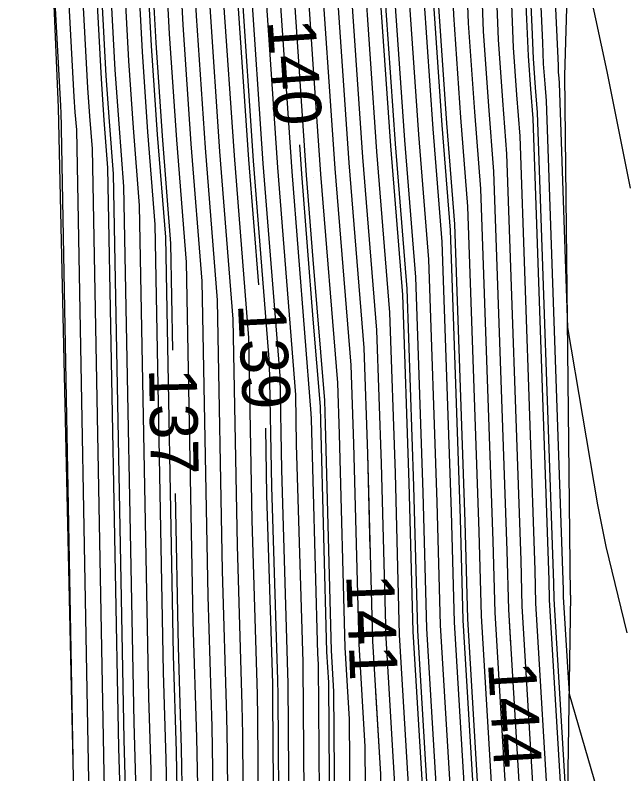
# Model space of a CAD drawing. Extents: x 2354170 to 2357230, y 866100 to 868290.
# Drawn here: x 2355307.5 to 2355333.09, y 867035.03 to 867066.79 of the extents above; entities that cross this region are included whole.
import ezdxf

# ---------------------------------------------------------------- set-up
doc = ezdxf.new("R2010")
doc.units = 0
for name, color, linetype in [('Default', 7, 'Continuous'), ('DTM Contours Major', 7, 'Continuous'), ('DTM Contours Major Text', 7, 'Continuous'), ('DTM Contours Minor', 7, 'Continuous'), ('Exist DTM QL2 LIDAR Elevation Point', 7, 'Continuous'), ('PH Exist DTM Breakline', 7, 'Continuous')]:
    doc.layers.add(name, color=color, linetype=linetype)

msp = doc.modelspace()

# ---------------------------------------------------------------- linework, layer by layer
at = {"layer": 'Default'}
for points in [[(2355317.692, 867055.498), (2355317.277, 867060.748), (2355316.792, 867067.898), (2355316.641, 867070.696), (2355316.385, 867077.502), (2355316.119, 867083.829), (2355315.545, 867094.423), (2355315.333, 867100.859), (2355315.325, 867101.757), (2355315.007, 867107.856), (2355314.107, 867112.716), (2355313.948, 867126.737), (2355313.765, 867132.204), (2355314.047, 867137.582), (2355313.844, 867143.961), (2355313.215, 867149.308), (2355314.039, 867154.952), (2355314.029, 867155.229)], [(2355310.547, 867152.588), (2355310.567, 867151.992), (2355310.128, 867148.986), (2355310.463, 867146.139), (2355310.779, 867136.242), (2355310.625, 867133.312), (2355310.725, 867130.333), (2355310.968, 867108.814), (2355311.433, 867106.305), (2355311.597, 867103.156), (2355311.611, 867101.538), (2355311.72, 867098.231), (2355312.79, 867078.493), (2355312.933, 867075.09), (2355313.071, 867071.429), (2355313.383, 867065.635), (2355313.648, 867061.739), (2355314.003, 867057.238), (2355314.087, 867052.767)], [(2355329.989, 866992.364), (2355328.611, 867019.517), (2355328.625, 867022.101), (2355328.606, 867024.663), (2355327.579, 867041.781), (2355327.5, 867044.772), (2355326.989, 867059.514), (2355326.729, 867062.74), (2355326.474, 867066.458), (2355326.315, 867070.517), (2355325.55, 867086.958), (2355325.335, 867091.992), (2355325.331, 867092.073), (2355325.159, 867097.465), (2355324.861, 867103.331), (2355324.511, 867115.545), (2355323.285, 867121.243), (2355322.95, 867128.596), (2355322.936, 867128.99), (2355323.435, 867135.889), (2355323.161, 867144.271), (2355321.993, 867151.015)], [(2355329.295, 866992.621), (2355327.966, 867018.821), (2355327.985, 867022.333), (2355327.959, 867025.814), (2355327.009, 867041.648), (2355326.915, 867045.179), (2355326.444, 867058.776), (2355326.144, 867062.504), (2355325.848, 867066.8), (2355325.666, 867071.49), (2355324.979, 867086.246), (2355324.743, 867091.773), (2355324.74, 867091.845), (2355324.551, 867097.764), (2355324.223, 867104.203), (2355323.919, 867114.822), (2355322.593, 867120.985), (2355322.23, 867128.938), (2355322.22, 867129.237), (2355322.759, 867136.694), (2355322.539, 867143.439), (2355321.287, 867150.664)], [(2355323.451, 867013.949), (2355323.503, 867023.952), (2355323.429, 867033.869), (2355323.018, 867040.719), (2355322.824, 867048.027), (2355322.631, 867053.609), (2355322.047, 867060.848), (2355321.473, 867069.192), (2355321.119, 867078.299), (2355320.981, 867081.264), (2355320.597, 867090.241), (2355320.596, 867090.251), (2355320.29, 867099.857), (2355319.975, 867106.044), (2355319.772, 867109.924), (2355318.292, 867117.919), (2355318.246, 867121.941), (2355317.952, 867130.726), (2355318.406, 867139.369), (2355318.352, 867141.058), (2355317.33, 867149.737)], [(2355324.096, 867014.645), (2355324.143, 867023.721), (2355324.076, 867032.718), (2355323.588, 867040.852), (2355323.409, 867047.62), (2355323.176, 867054.347), (2355322.632, 867061.085), (2355322.098, 867068.85), (2355321.768, 867077.326), (2355321.552, 867081.976), (2355321.189, 867090.46), (2355321.188, 867090.479), (2355320.898, 867099.558), (2355320.396, 867109.436), (2355320.366, 867110.489), (2355319.975, 867112.305), (2355318.815, 867118.57), (2355318.784, 867121.341), (2355318.475, 867130.541), (2355318.95, 867139.592), (2355318.915, 867140.695), (2355317.845, 867149.79)], [(2355319.58, 867009.774), (2355319.662, 867025.341), (2355319.556, 867039.537), (2355319.552, 867039.712), (2355319.278, 867048.82), (2355319.239, 867050.902), (2355318.487, 867060.418), (2355317.928, 867068.652), (2355317.831, 867070.452), (2355317.536, 867078.307), (2355317.229, 867085.608), (2355316.82, 867093.153), (2355316.574, 867100.632), (2355316.568, 867101.29), (2355316.198, 867108.373), (2355315.153, 867114.017), (2355315.023, 867125.538), (2355314.812, 867131.834), (2355315.137, 867138.029), (2355314.971, 867143.235), (2355314.244, 867149.415)], [(2355320.225, 867010.47), (2355320.302, 867025.109), (2355320.194, 867039.623), (2355320.168, 867040.056), (2355319.975, 867047.306), (2355319.897, 867049.879), (2355319.893, 867050.11), (2355319.092, 867060.252), (2355318.496, 867069.03), (2355318.426, 867070.329), (2355318.111, 867078.709), (2355317.783, 867086.498), (2355317.457, 867092.519), (2355317.194, 867100.519), (2355317.189, 867101.057), (2355316.794, 867108.631), (2355315.676, 867114.667), (2355315.56, 867124.938), (2355315.335, 867131.65), (2355315.682, 867138.252), (2355315.534, 867142.872), (2355314.758, 867149.469)], [(2355321.516, 867011.861), (2355321.583, 867024.647), (2355321.488, 867037.321), (2355321.308, 867040.321), (2355321.071, 867049.248), (2355320.996, 867051.395), (2355320.291, 867060.139), (2355319.975, 867064.738), (2355319.633, 867069.784), (2355319.616, 867070.085), (2355319.262, 867079.513), (2355318.893, 867088.277), (2355318.732, 867091.249), (2355318.435, 867100.293), (2355318.432, 867100.591), (2355317.985, 867109.148), (2355316.722, 867115.968), (2355316.635, 867123.739), (2355316.382, 867131.28), (2355316.771, 867138.699), (2355316.661, 867142.147), (2355315.787, 867149.576)], [(2355316.301, 867149.63), (2355317.225, 867141.784), (2355317.316, 867138.922), (2355316.905, 867131.096), (2355317.172, 867123.14), (2355317.245, 867116.618), (2355318.581, 867109.407), (2355319.054, 867100.358), (2355319.055, 867100.18), (2355319.369, 867090.615), (2355319.448, 867089.166), (2355319.837, 867079.915), (2355319.975, 867076.251), (2355320.223, 867069.876), (2355320.876, 867060.375), (2355321.541, 867052.133), (2355321.655, 867048.841), (2355321.878, 867040.454), (2355322.135, 867036.17), (2355322.223, 867024.415), (2355322.161, 867012.557)], [(2355319.975, 867149.39), (2355321.294, 867141.775), (2355321.407, 867138.305), (2355320.787, 867129.732), (2355320.791, 867129.624), (2355321.209, 867120.471), (2355322.735, 867113.378), (2355322.947, 867105.948), (2355323.333, 867098.362), (2355323.556, 867091.39), (2355323.558, 867091.335), (2355323.837, 867084.823), (2355324.367, 867073.435), (2355324.598, 867067.484), (2355324.973, 867062.031), (2355325.355, 867057.3), (2355325.746, 867045.993), (2355325.869, 867041.383), (2355326.664, 867028.115), (2355326.704, 867022.796), (2355326.676, 867017.429), (2355327.908, 866993.135)], [(2355317.645, 867007.686), (2355317.741, 867026.035), (2355317.656, 867037.389), (2355317.638, 867038.357), (2355317.418, 867045.644), (2355317.275, 867053.278), (2355316.672, 867060.913), (2355316.224, 867067.521), (2355316.046, 867070.818), (2355315.81, 867077.1), (2355315.564, 867082.94), (2355314.907, 867095.057), (2355314.713, 867100.972), (2355314.704, 867101.99), (2355314.411, 867107.597), (2355313.583, 867112.066), (2355313.411, 867127.336), (2355313.242, 867132.389), (2355313.503, 867137.359), (2355313.28, 867144.324), (2355312.7, 867149.254)], [(2355318.935, 867009.078), (2355319.022, 867025.572), (2355318.923, 867038.821), (2355318.914, 867039.26), (2355318.658, 867047.761), (2355318.584, 867051.694), (2355317.882, 867060.583), (2355317.36, 867068.275), (2355317.236, 867070.574), (2355316.961, 867077.905), (2355316.674, 867084.719), (2355316.182, 867093.788), (2355315.954, 867100.746), (2355315.947, 867101.523), (2355315.603, 867108.114), (2355314.63, 867113.367), (2355314.486, 867126.137), (2355314.288, 867132.019), (2355314.592, 867137.806), (2355314.407, 867143.598), (2355313.729, 867149.362)], [(2355310.55, 867000.03), (2355310.699, 867028.58), (2355310.692, 867029.513), (2355310.62, 867033.388), (2355310.601, 867034), (2355310.077, 867061.99), (2355310.018, 867062.73), (2355309.975, 867063.371), (2355309.501, 867072.162), (2355309.482, 867072.677), (2355309.461, 867073.156), (2355307.896, 867102.039), (2355307.89, 867102.217), (2355307.869, 867104.555), (2355307.858, 867104.753), (2355307.829, 867104.912), (2355307.501, 867133.93), (2355307.485, 867134.42), (2355307.51, 867134.902), (2355307.082, 867148.316)], [(2355311.195, 867000.726), (2355311.339, 867028.349), (2355311.325, 867030.229), (2355311.258, 867033.84), (2355311.221, 867035.059), (2355310.731, 867061.198), (2355310.623, 867062.565), (2355310.543, 867063.749), (2355310.096, 867072.04), (2355310.057, 867073.079), (2355310.016, 867074.045), (2355308.533, 867101.404), (2355308.51, 867102.104), (2355308.49, 867104.321), (2355308.454, 867105.012), (2355308.352, 867105.562), (2355308.039, 867133.331), (2355308.008, 867134.236), (2355308.055, 867135.126), (2355307.646, 867147.954)], [(2355308.773, 867147.228), (2355309.145, 867135.572), (2355309.055, 867133.866), (2355309.113, 867132.132), (2355309.398, 867106.863), (2355309.645, 867105.529), (2355309.733, 867103.855), (2355309.751, 867101.878), (2355309.808, 867100.135), (2355311.126, 867075.824), (2355311.208, 867073.883), (2355311.286, 867071.796), (2355311.679, 867064.503), (2355311.833, 867062.235), (2355312.04, 867059.614), (2355312.461, 867037.176), (2355312.534, 867034.743), (2355312.592, 867031.661), (2355312.62, 867027.886), (2355312.485, 867002.118)], [(2355309.336, 867146.865), (2355309.689, 867135.796), (2355309.578, 867133.681), (2355309.65, 867131.532), (2355309.922, 867107.513), (2355310.241, 867105.787), (2355310.354, 867103.622), (2355310.371, 867101.764), (2355310.445, 867099.5), (2355311.681, 867076.714), (2355311.783, 867074.285), (2355311.881, 867071.673), (2355312.247, 867064.88), (2355312.438, 867062.07), (2355312.694, 867058.822), (2355313.08, 867038.234), (2355313.172, 867035.195), (2355313.225, 867032.377), (2355313.26, 867027.655), (2355313.13, 867002.814)], [(2355309.899, 867146.502), (2355310.234, 867136.019), (2355310.102, 867133.497), (2355310.188, 867130.933), (2355310.445, 867108.164), (2355310.837, 867106.046), (2355310.976, 867103.389), (2355310.991, 867101.651), (2355311.083, 867098.865), (2355312.235, 867077.603), (2355312.358, 867074.688), (2355312.476, 867071.551), (2355312.815, 867065.257), (2355313.043, 867061.904), (2355313.349, 867058.03), (2355313.7, 867039.293), (2355313.81, 867035.647), (2355313.858, 867033.093), (2355313.9, 867027.423), (2355313.775, 867003.51)], [(2355330.311, 867012.842), (2355329.901, 867020.909), (2355329.905, 867021.639), (2355329.9, 867022.362), (2355328.719, 867042.046), (2355328.669, 867043.958), (2355328.079, 867060.99), (2355327.9, 867063.213), (2355327.724, 867065.775), (2355327.615, 867068.571), (2355326.693, 867088.382), (2355326.52, 867092.429), (2355326.515, 867092.529), (2355326.377, 867096.867), (2355326.137, 867101.587), (2355325.696, 867116.989), (2355324.67, 867121.757), (2355324.389, 867127.91), (2355324.368, 867128.495), (2355324.787, 867134.278), (2355324.406, 867145.935)], [(2355311.026, 867145.776), (2355311.324, 867136.466), (2355311.148, 867133.127), (2355311.262, 867129.734), (2355311.491, 867109.464), (2355312.028, 867106.563), (2355312.218, 867102.922), (2355312.232, 867101.425), (2355312.358, 867097.596), (2355313.345, 867079.382), (2355313.509, 867075.492), (2355313.666, 867071.307), (2355313.952, 867066.012), (2355314.253, 867061.574), (2355314.658, 867056.446), (2355314.94, 867041.41), (2355315.086, 867036.55), (2355315.124, 867034.525), (2355315.181, 867026.961), (2355315.065, 867004.902)], [(2355311.59, 867145.413), (2355311.868, 867136.689), (2355311.672, 867132.943), (2355311.799, 867129.134), (2355312.014, 867110.115), (2355312.624, 867106.822), (2355312.84, 867102.689), (2355312.852, 867101.312), (2355312.995, 867096.961), (2355313.9, 867080.271), (2355314.084, 867075.894), (2355314.261, 867071.185), (2355314.52, 867066.389), (2355314.858, 867061.409), (2355315.312, 867055.654), (2355315.559, 867042.469), (2355315.724, 867037.002), (2355315.757, 867035.241), (2355315.821, 867026.729), (2355315.71, 867005.598)], [(2355327.215, 866993.392), (2355326.031, 867016.733), (2355326.064, 867023.027), (2355326.017, 867029.266), (2355325.299, 867041.25), (2355325.162, 867046.4), (2355324.81, 867056.562), (2355324.388, 867061.794), (2355323.973, 867067.825), (2355323.717, 867074.408), (2355323.266, 867084.111), (2355322.966, 867091.117), (2355322.964, 867091.162), (2355322.725, 867098.661), (2355322.31, 867106.82), (2355322.142, 867112.655), (2355320.517, 867120.213), (2355320.071, 867129.966), (2355320.071, 867129.979), (2355320.731, 867139.111), (2355320.672, 867140.943), (2355319.975, 867144.964)], [(2355317, 867006.99), (2355317.101, 867026.266), (2355317.023, 867036.673), (2355317, 867037.905), (2355316.799, 867044.586), (2355316.621, 867054.07), (2355316.067, 867061.078), (2355315.656, 867067.144), (2355315.451, 867070.94), (2355315.235, 867076.698), (2355315.009, 867082.05), (2355314.27, 867095.692), (2355314.093, 867101.085), (2355314.082, 867102.223), (2355313.815, 867107.339), (2355313.06, 867111.415), (2355312.874, 867127.936), (2355312.718, 867132.573), (2355312.958, 867137.136), (2355312.717, 867144.687)], [(2355317.46, 867144.211), (2355317.788, 867141.421), (2355317.861, 867139.145), (2355317.428, 867130.911), (2355317.709, 867122.54), (2355317.769, 867117.269), (2355319.177, 867109.665), (2355319.675, 867100.124), (2355319.675, 867100.066), (2355319.975, 867090.946), (2355320.005, 867090.023), (2355320.005, 867090.023), (2355320.409, 867080.553), (2355320.469, 867079.272), (2355320.848, 867069.534), (2355321.462, 867060.612), (2355322.086, 867052.871), (2355322.24, 867048.434), (2355322.345, 867044.464)], [(2355328.236, 867040.46), (2355328.149, 867041.914), (2355328.084, 867044.365), (2355327.534, 867060.252), (2355327.314, 867062.977), (2355327.099, 867066.117), (2355326.965, 867069.544), (2355326.122, 867087.67), (2355325.927, 867092.211), (2355325.923, 867092.301), (2355325.768, 867097.166), (2355325.499, 867102.459), (2355325.103, 867116.267), (2355323.978, 867121.5), (2355323.669, 867128.253), (2355323.652, 867128.742), (2355324.111, 867135.083), (2355323.942, 867140.243)], [(2355309.93, 867035.708), (2355309.422, 867062.782), (2355309.413, 867062.896), (2355309.407, 867062.994), (2355308.952, 867071.437), (2355308.867, 867072.245), (2355308.857, 867072.298), (2355305.815, 867100.042), (2355306.099, 867102.131), (2355306.182, 867104.358), (2355306.017, 867106.763), (2355307.042, 867127.63), (2355306.964, 867134.53), (2355306.962, 867134.605), (2355306.966, 867134.679), (2355306.94, 867135.466)], [(2355324.752, 867027.657), (2355324.723, 867031.568), (2355324.158, 867040.985), (2355323.993, 867047.213), (2355323.72, 867055.086), (2355323.217, 867061.321), (2355322.723, 867068.509), (2355322.418, 867076.353), (2355322.123, 867082.688), (2355321.781, 867090.679), (2355321.78, 867090.706), (2355321.507, 867099.259), (2355321.034, 867108.564), (2355320.958, 867111.211), (2355319.975, 867115.78), (2355319.338, 867119.22), (2355319.321, 867120.742), (2355319.098, 867127.391)], [(2355327.32, 867025.867), (2355327.311, 867026.965), (2355326.439, 867041.516), (2355326.331, 867045.586), (2355325.9, 867058.038), (2355325.559, 867062.267), (2355325.223, 867067.142), (2355325.016, 867072.462), (2355324.408, 867085.535), (2355324.151, 867091.554), (2355324.148, 867091.618), (2355323.942, 867098.063), (2355323.585, 867105.075), (2355323.327, 867114.1), (2355321.901, 867120.728), (2355321.678, 867125.61)], [(2355316.436, 867021.635), (2355316.461, 867026.498), (2355316.39, 867035.957), (2355316.362, 867037.453), (2355316.179, 867043.527), (2355315.967, 867054.862), (2355315.462, 867061.244), (2355315.088, 867066.766), (2355314.856, 867071.062), (2355314.659, 867076.296), (2355314.455, 867081.161), (2355313.632, 867096.327), (2355313.472, 867101.198), (2355313.461, 867102.456), (2355313.22, 867107.08), (2355312.537, 867110.765), (2355312.416, 867121.488)], [(2355311.941, 867020.661), (2355311.98, 867028.118), (2355311.958, 867030.945), (2355311.896, 867034.292), (2355311.841, 867036.117), (2355311.386, 867060.406), (2355311.228, 867062.4), (2355311.111, 867064.126), (2355310.691, 867071.918), (2355310.632, 867073.481), (2355310.571, 867074.935), (2355309.17, 867100.77), (2355309.13, 867101.991), (2355309.111, 867104.088), (2355309.05, 867105.27), (2355308.875, 867106.212), (2355308.713, 867120.574)], [(2355333.441, 867011.077), (2355332.67, 867017.86), (2355332.184, 867022.097), (2355331.898, 867024.827), (2355331.703, 867026.782), (2355330.554, 867030.731), (2355329.86, 867042.312), (2355329.838, 867043.144), (2355329.168, 867062.467), (2355329.07, 867063.686), (2355328.974, 867065.092), (2355328.914, 867066.626), (2355327.835, 867089.805), (2355327.729, 867092.292)], [(2355328.978, 867091.228), (2355330.213, 867064.68), (2355330.224, 867064.408), (2355330.241, 867064.159), (2355330.258, 867063.943), (2355330.612, 867053.723), (2355331.865, 867046.287), (2355332.214, 867044.546), (2355333.097, 867040.941)], [(2355328.406, 867090.517), (2355329.563, 867065.653), (2355329.599, 867064.75), (2355329.655, 867063.923), (2355329.713, 867063.205), (2355330.422, 867042.737), (2355330.43, 867042.445), (2355330.674, 867038.375), (2355332.769, 867031.171), (2355333.125, 867027.606), (2355333.523, 867023.806), (2355333.857, 867023.424), (2355334.636, 867022.304), (2355335.172, 867021.718), (2355336.321, 867020.487), (2355336.852, 867019.726), (2355337.583, 867018.94), (2355338.55, 867017.761), (2355339.007, 867017.426), (2355340.351, 867015.953), (2355340.399, 867015.917), (2355341.009, 867015.423), (2355342.199, 867014.468)], [(2355322.47, 866977.663), (2355322.049, 866985.507), (2355321.668, 866995.449), (2355320.871, 867011.165), (2355320.942, 867024.878), (2355320.841, 867038.472), (2355320.738, 867040.189), (2355320.486, 867049.655), (2355320.452, 867050.657), (2355319.975, 867056.565), (2355319.697, 867060.087), (2355319.065, 867069.407), (2355319.021, 867070.207), (2355318.745, 867077.558)], [(2355326.522, 866993.649), (2355325.386, 867016.037), (2355325.424, 867023.258), (2355325.37, 867030.417), (2355324.729, 867041.118), (2355324.577, 867046.806), (2355324.265, 867055.824), (2355323.803, 867061.558), (2355323.348, 867068.167)], [(2355331.512, 867067.859), (2355331.779, 867066.632), (2355332.252, 867064.426), (2355333.231, 867059.553)], [(2355332.899, 867002.733), (2355331.291, 867016.476), (2355330.959, 867019.48), (2355330.806, 867020.824), (2355330.721, 867021.569), (2355330.671, 867022.049), (2355330.636, 867022.393), (2355330.434, 867023.087), (2355329.289, 867042.179), (2355329.253, 867043.551), (2355328.624, 867061.729), (2355328.485, 867063.45), (2355328.349, 867065.433), (2355328.264, 867067.598)], [(2355320.573, 866949.564), (2355320.442, 866952.752), (2355320.28, 866966.786), (2355320.19, 866968.459), (2355320.189, 866968.587), (2355319.401, 866983.256), (2355318.894, 866996.478), (2355318.29, 867008.382), (2355318.382, 867025.804), (2355318.289, 867038.105), (2355318.276, 867038.809), (2355318.038, 867046.703), (2355317.986, 867049.507)], [(2355314.2, 867046.768), (2355314.32, 867040.352), (2355314.448, 867036.098), (2355314.491, 867033.809), (2355314.54, 867027.192), (2355314.42, 867004.206), (2355314.734, 866998.02), (2355315.429, 866979.88), (2355315.884, 866971.398), (2355315.886, 866971.212), (2355315.938, 866970.244), (2355316.175, 866949.753), (2355316.296, 866946.811)], [(2355322.575, 867038.469), (2355322.782, 867035.02), (2355322.863, 867024.184), (2355322.806, 867013.253), (2355323.748, 866994.678), (2355324.035, 866987.195), (2355325.211, 866965.308), (2355325.211, 866965.247), (2355325.345, 866962.752), (2355325.421, 866956.252), (2355326.146, 866938.555)]]:
    msp.add_lwpolyline(points, dxfattribs=at)
at = {"layer": 'DTM Contours Major'}
for points in [[(2355309.93, 867035.708), (2355309.422, 867062.782), (2355309.413, 867062.896), (2355309.407, 867062.994), (2355308.952, 867071.437), (2355308.867, 867072.245), (2355308.857, 867072.298), (2355305.815, 867100.042), (2355306.099, 867102.131), (2355306.182, 867104.358), (2355306.017, 867106.763), (2355307.042, 867127.63), (2355306.964, 867134.53), (2355306.962, 867134.605), (2355306.966, 867134.679), (2355306.94, 867135.466)], [(2355336.303, 867011.694), (2355335.572, 867012.562), (2355335.333, 867012.899), (2355333.629, 867015.18), (2355333.468, 867015.316), (2355333.291, 867016.872), (2355332.671, 867022.273), (2355332.307, 867025.754), (2355332.058, 867028.245), (2355330.594, 867033.279), (2355330.05, 867042.356), (2355330.032, 867043.008), (2355329.35, 867062.713), (2355329.265, 867063.765), (2355329.182, 867064.978), (2355329.13, 867066.301), (2355328.026, 867090.042), (2355327.902, 867092.94), (2355327.896, 867093.06), (2355327.797, 867096.169), (2355327.625, 867099.552), (2355327.316, 867110.35)], [(2355322.97, 866961.467), (2355322.933, 866964.673), (2355322.82, 866966.777), (2355322.819, 866966.87), (2355321.828, 866985.32), (2355321.437, 866995.535), (2355320.656, 867010.934), (2355320.729, 867024.955), (2355320.625, 867038.855), (2355320.548, 867040.144), (2355320.292, 867049.791), (2355320.27, 867050.411), (2355319.975, 867054.068), (2355319.495, 867060.142), (2355319.412, 867061.369)]]:
    msp.add_lwpolyline(points, dxfattribs=at)
at = {"layer": 'DTM Contours Minor'}
for points in [[(2355329.196, 866977.019), (2355328.448, 866990.947), (2355328.371, 866992.964), (2355327.106, 867017.893), (2355327.131, 867022.641), (2355327.096, 867027.348), (2355326.249, 867041.471), (2355326.136, 867045.721), (2355325.718, 867057.792), (2355325.363, 867062.188), (2355325.015, 867067.256), (2355324.8, 867072.787), (2355324.218, 867085.297), (2355323.953, 867091.481), (2355323.95, 867091.542), (2355323.739, 867098.163), (2355323.373, 867105.366), (2355323.129, 867113.859), (2355321.67, 867120.642), (2355321.271, 867129.395), (2355321.265, 867129.567), (2355321.858, 867137.768), (2355321.709, 867142.33), (2355320.346, 867150.197)], [(2355316.816, 867149.683), (2355317.788, 867141.421), (2355317.861, 867139.145), (2355317.428, 867130.911), (2355317.709, 867122.54), (2355317.769, 867117.269), (2355319.177, 867109.665), (2355319.675, 867100.124), (2355319.675, 867100.066), (2355319.975, 867090.946), (2355320.005, 867090.023), (2355320.005, 867090.023), (2355320.409, 867080.553), (2355320.469, 867079.272), (2355320.848, 867069.534), (2355321.462, 867060.612), (2355322.086, 867052.871), (2355322.24, 867048.434), (2355322.448, 867040.587), (2355322.782, 867035.02), (2355322.863, 867024.184), (2355322.806, 867013.253)], [(2355318.558, 867018.584), (2355318.595, 867025.727), (2355318.501, 867038.343), (2355318.489, 867038.959), (2355318.245, 867047.056), (2355318.148, 867052.222), (2355317.479, 867060.693), (2355316.982, 867068.024), (2355316.84, 867070.655), (2355316.577, 867077.637), (2355316.304, 867084.126), (2355315.757, 867094.211), (2355315.54, 867100.821), (2355315.532, 867101.679), (2355315.205, 867107.942), (2355314.281, 867112.933), (2355314.127, 867126.537), (2355313.94, 867132.142), (2355314.229, 867137.657), (2355314.032, 867143.84), (2355313.386, 867149.326)], [(2355310.275, 867146.26), (2355310.597, 867136.168), (2355310.451, 867133.374), (2355310.546, 867130.533), (2355310.793, 867108.597), (2355311.234, 867106.218), (2355311.39, 867103.233), (2355311.405, 867101.576), (2355311.508, 867098.442), (2355312.605, 867078.196), (2355312.742, 867074.956), (2355312.873, 867071.47), (2355313.194, 867065.509), (2355313.446, 867061.794), (2355313.785, 867057.502), (2355314.113, 867039.999), (2355314.235, 867035.948), (2355314.28, 867033.57), (2355314.327, 867027.269), (2355314.205, 867003.974), (2355314.503, 866998.106), (2355315.003, 866985.048)], [(2355330.186, 867001.893), (2355329.256, 867020.213), (2355329.265, 867021.87), (2355329.253, 867023.512), (2355328.149, 867041.914), (2355328.084, 867044.365), (2355327.534, 867060.252), (2355327.314, 867062.977), (2355327.099, 867066.117), (2355326.965, 867069.544), (2355326.122, 867087.67), (2355325.927, 867092.211), (2355325.923, 867092.301), (2355325.768, 867097.166), (2355325.499, 867102.459), (2355325.443, 867104.394)], [(2355309.406, 867100.131), (2355310.756, 867075.231), (2355310.824, 867073.615), (2355310.889, 867071.877), (2355311.3, 867064.251), (2355311.43, 867062.345), (2355311.604, 867060.142), (2355312.047, 867036.47), (2355312.109, 867034.442), (2355312.169, 867031.183), (2355312.193, 867028.04), (2355312.055, 867001.654), (2355312.191, 866998.963), (2355313.001, 866977.817), (2355313.254, 866973.116), (2355313.256, 866972.894), (2355313.285, 866972.357), (2355313.567, 866947.919), (2355313.827, 866941.596), (2355313.688, 866920.16), (2355313.758, 866918.491), (2355314.137, 866911.976), (2355314.639, 866900.256)], [(2355328.939, 866929.947), (2355327.791, 866957.919), (2355327.757, 866960.831), (2355327.602, 866963.718), (2355327.602, 866963.747), (2355326.241, 866989.071), (2355326.059, 866993.821), (2355324.956, 867015.573), (2355324.997, 867023.413), (2355324.939, 867031.184), (2355324.348, 867041.029), (2355324.188, 867047.078), (2355323.902, 867055.332), (2355323.413, 867061.4), (2355322.932, 867068.395), (2355322.634, 867076.029), (2355322.314, 867082.925), (2355321.979, 867090.752), (2355321.977, 867090.782), (2355321.762, 867097.531)], [(2355321.077, 866867.745), (2355320.626, 866875.933), (2355320.305, 866892.781), (2355320.284, 866893.134), (2355319.673, 866907.404), (2355318.818, 866922.114), (2355318.77, 866923.241), (2355318.864, 866937.713), (2355318.309, 866951.252), (2355318.109, 866968.515), (2355318.038, 866969.835), (2355318.036, 866969.993), (2355317.415, 866981.568), (2355316.814, 866997.249), (2355316.355, 867006.294), (2355316.461, 867026.498), (2355316.39, 867035.957), (2355316.362, 867037.453), (2355316.179, 867043.527), (2355315.967, 867054.862), (2355315.462, 867061.244), (2355315.088, 867066.766), (2355315.043, 867067.596)]]:
    msp.add_lwpolyline(points, dxfattribs=at)
at = {"layer": 'Exist DTM QL2 LIDAR Elevation Point'}
for p, q in [((2355319.975, 867060.011), (2355319.975, 867060.011)), ((2355319.975, 867050.011), (2355319.975, 867050.011)), ((2355319.975, 867040.011), (2355319.975, 867040.011))]:
    msp.add_line(p, q, dxfattribs=at)
at = {"layer": 'PH Exist DTM Breakline'}
for points in [[(2354998.987, 867523.883), (2355031.67, 867506.785), (2355063.384, 867490.232), (2355116.195, 867460.277), (2355149.553, 867441.314), (2355183.938, 867421.048), (2355201.572, 867411.115), (2355224.818, 867398.158), (2355251.509, 867383.227), (2355269.376, 867369.298), (2355287.251, 867347.908), (2355294.287, 867327.619), (2355296.523, 867319.456), (2355299.911, 867295.631), (2355302.764, 867267.241), (2355304.13, 867236.824), (2355305.048, 867209.593), (2355306.062, 867178.614), (2355306.867, 867134.639), (2355307.678, 867102.256), (2355309.303, 867062.926), (2355310.069, 867028.808), (2355310.233, 866999.689)], [(2355330.739, 867042.516), (2355330.493, 867064.261), (2355331.389, 867094.405), (2355331.788, 867125.933), (2355331.895, 867160.008)], [(2355330.739, 867042.516), (2355330.409, 867021.456), (2355330.077, 866992.331), (2355329.715, 866959.271), (2355329.332, 866929.644), (2355329.051, 866898.962), (2355328.035, 866865.741), (2355327.05, 866832.635), (2355326.439, 866798.721), (2355325.414, 866772.31), (2355325.362, 866751.624)]]:
    msp.add_lwpolyline(points, dxfattribs=at)

# ---------------------------------------------------------------- texts
at = {"layer": 'Default'}
for s, rotation, p in [('139', 272.8071, (2355316.82, 867054.699)), ('137', 271.0736, (2355313.101, 867051.993)), ('141', 272.1966, (2355321.351, 867043.362)), ('144', 273.4317, (2355327.282, 867039.677))]:
    msp.add_text(s, height=2, rotation=rotation, dxfattribs=at).set_placement(p)
at = {"layer": 'DTM Contours Major Text'}
msp.add_text('140', height=2, rotation=273.8808, dxfattribs=at).set_placement((2355318.057, 867066.565))

doc.saveas('drawing.dxf')
